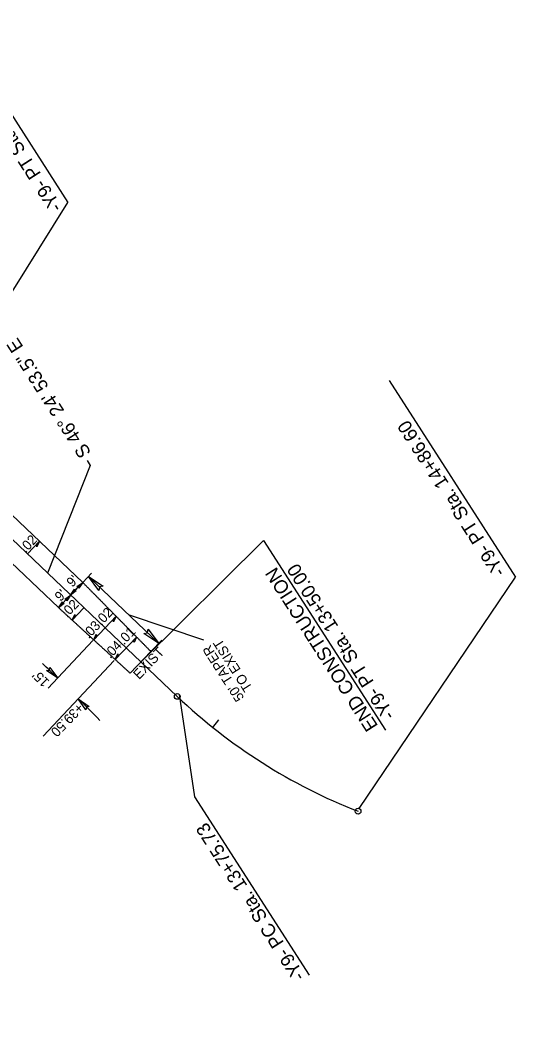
# Model space of a CAD drawing. Extents: x 472216 to 481979, y 489069 to 507339.
# Drawn here: x 477922 to 478177, y 499234 to 499760 of the extents above; entities that cross this region are included whole.
import ezdxf

# ---------------------------------------------------------------- set-up
doc = ezdxf.new("R2010")
doc.units = 0
for name, color, linetype in [('Old_Level_12', 7, 'Continuous'), ('Prop Drainage Structure Drop Inlet Grate 2 Narrow Slots and Sag Grates 840 24 CELL', 7, 'Continuous'), ('Prop Drainage Structure Drop Inlet Grate 2 Wide Slots and Sag Grates 840 22 Label', 7, 'Continuous'), ('Prop Drainage Structure Outlet Berm Ditch 850 10 CELL', 7, 'Continuous'), ('Prop Drainage Structure Pipe CSP 15in', 7, 'Continuous'), ('Prop Drainage Structure Pipe RCP 24in Class III Label', 7, 'Continuous'), ('Sheet Block Revision CELL', 7, 'Continuous'), ('Sheet North Arrow Point CELL', 7, 'Continuous'), ('Sheet PE Seal Cell', 7, 'Continuous'), ('Sheet Plan And Profile CELL', 7, 'Continuous')]:
    doc.layers.add(name, color=color, linetype=linetype)

msp = doc.modelspace()

# ---------------------------------------------------------------- linework, layer by layer
at = {"layer": 'Old_Level_12'}
for p, q in [((477886.3, 499759.89), (477946.38, 499666.24)), ((477868.26, 499541.74), (477946.38, 499666.24)), ((478111.58, 499574.58), (478176.63, 499473.18)), ((477956.27, 499533.34), (477957.91, 499530.79)), ((477957.91, 499530.79), (477935.93, 499475.33)), ((477983.99, 499429.59), (478047.06, 499492.06)), ((478047.06, 499492.06), (478109.66, 499394.48)), ((478096.18, 499354.14), (478176.63, 499473.18)), ((478003.68, 499412.92), (478011.49, 499360.14)), ((478011.49, 499360.14), (478070.43, 499268.27))]:
    msp.add_line(p, q, dxfattribs=at)
for centre in [(478002.62, 499411.86), (478095.61, 499352.75)]:
    msp.add_circle(centre, 1.5, dxfattribs=at)
at = {"layer": 'Prop Drainage Structure Drop Inlet Grate 2 Narrow Slots and Sag Grates 840 24 CELL'}
for points in [[(477931.73, 499491.77), (477930.4, 499488.9), (477930.14, 499490.09)], [(477948.57, 499451.13), (477949.9, 499454), (477950.16, 499452.81)], [(477971.18, 499453.12), (477969.85, 499450.25), (477969.59, 499451.44)], [(477959.64, 499441), (477960.97, 499443.87), (477961.22, 499442.68)], [(477981.71, 499442.43), (477980.38, 499439.56), (477980.13, 499440.75)], [(477970.7, 499430.87), (477972.03, 499433.74), (477972.29, 499432.55)]]:
    msp.add_lwpolyline(points, close=True, dxfattribs=at)
at = {"layer": 'Prop Drainage Structure Drop Inlet Grate 2 Wide Slots and Sag Grates 840 22 Label'}
for p, q in [((477931.73, 499491.77), (477925.52, 499485.24)), ((477954.65, 499457.51), (477948.57, 499451.13)), ((477971.18, 499453.13), (477959.63, 499440.99)), ((477981.72, 499442.44), (477970.7, 499430.86)), ((477936.18, 499416.02), (477959.26, 499440.6)), ((477933.66, 499391.43), (477970.18, 499430.31))]:
    msp.add_line(p, q, dxfattribs=at)
for points in [[(477937.05, 499426.8), (477941.13, 499421.3), (477935.39, 499425.12), (477936.84, 499425.39)], [(477955.64, 499405.03), (477951.66, 499410.6), (477957.33, 499406.68), (477955.87, 499406.43)]]:
    msp.add_lwpolyline(points, close=True, dxfattribs=at)
for centre, start, end in [((477309.74, 498765.97), 46.06594, 46.74821), ((477314.77, 498760.62), 44.59552, 45.57802)]:
    msp.add_arc(centre, 910, start, end, dxfattribs=at)
at = {"layer": 'Prop Drainage Structure Outlet Berm Ditch 850 10 CELL'}
for points in [[(477962.34, 499466.32), (477956.89, 499473.65), (477964.55, 499468.56), (477962.61, 499468.2)], [(477951.04, 499468.4), (477953.97, 499470.58), (477951.94, 499467.52), (477951.79, 499468.29)], [(477944.84, 499461.88), (477947.77, 499464.06), (477945.74, 499461), (477945.59, 499461.78)], [(477950.7, 499466.24), (477947.77, 499464.06), (477949.8, 499467.13), (477949.95, 499466.35)], [(477944.49, 499459.72), (477941.56, 499457.54), (477943.59, 499460.61), (477943.74, 499459.83)], [(477987.65, 499446.5), (477993.11, 499439.17), (477985.45, 499444.25), (477987.38, 499444.62)]]:
    msp.add_lwpolyline(points, close=True, dxfattribs=at)
at = {"layer": 'Prop Drainage Structure Pipe RCP 24in Class III Label'}
for p, q in [((477873.75, 499546.94), (477953.97, 499470.58)), ((477861.34, 499533.9), (477941.56, 499457.55)), ((477989.08, 499434.95), (477978.45, 499423.78))]:
    msp.add_line(p, q, dxfattribs=at)
for points in [[(477953.97, 499470.58), (477954.45, 499470.1), (477954.92, 499469.62), (477955.4, 499469.14), (477955.87, 499468.66), (477956.35, 499468.18), (477956.82, 499467.69), (477957.29, 499467.21), (477957.77, 499466.73), (477958.24, 499466.25), (477958.72, 499465.77), (477959.19, 499465.29), (477959.67, 499464.81), (477960.14, 499464.32), (477960.62, 499463.84), (477961.09, 499463.36), (477961.56, 499462.88), (477962.04, 499462.4), (477962.51, 499461.92), (477962.99, 499461.43), (477963.46, 499460.95), (477963.94, 499460.47), (477964.41, 499459.99), (477964.89, 499459.51), (477965.36, 499459.03), (477965.83, 499458.54), (477966.31, 499458.06), (477966.78, 499457.58), (477967.26, 499457.1), (477967.73, 499456.62), (477968.21, 499456.14), (477968.68, 499455.66), (477969.16, 499455.17), (477969.63, 499454.69), (477970.11, 499454.21), (477970.58, 499453.73), (477971.05, 499453.25), (477971.53, 499452.77), (477972, 499452.28), (477972.48, 499451.8), (477972.95, 499451.32), (477973.43, 499450.84), (477973.9, 499450.36), (477974.38, 499449.88), (477974.85, 499449.4), (477975.32, 499448.91), (477975.8, 499448.43), (477976.27, 499447.95), (477976.75, 499447.47), (477977.22, 499446.99), (477977.7, 499446.51), (477978.17, 499446.02), (477978.65, 499445.54), (477979.12, 499445.06), (477979.59, 499444.58), (477980.07, 499444.1), (477980.54, 499443.62), (477981.02, 499443.14), (477981.49, 499442.65), (477981.97, 499442.17), (477982.44, 499441.69), (477982.92, 499441.21), (477983.39, 499440.73), (477983.86, 499440.25), (477984.34, 499439.76), (477984.81, 499439.28), (477985.29, 499438.8), (477985.76, 499438.32), (477986.24, 499437.84), (477986.71, 499437.36), (477987.19, 499436.88), (477987.66, 499436.39), (477988.14, 499435.91), (477989.08, 499434.95)], [(477941.56, 499457.55), (477942.06, 499457.09), (477942.56, 499456.63), (477943.06, 499456.18), (477943.56, 499455.72), (477944.06, 499455.26), (477944.55, 499454.81), (477945.05, 499454.35), (477945.55, 499453.89), (477946.05, 499453.44), (477946.55, 499452.98), (477947.05, 499452.53), (477947.55, 499452.07), (477948.04, 499451.61), (477948.54, 499451.16), (477949.04, 499450.7), (477949.54, 499450.24), (477950.04, 499449.79), (477950.54, 499449.33), (477951.03, 499448.87), (477951.53, 499448.42), (477952.03, 499447.96), (477952.53, 499447.51), (477953.03, 499447.05), (477953.53, 499446.59), (477954.03, 499446.14), (477954.52, 499445.68), (477955.02, 499445.22), (477955.52, 499444.77), (477956.02, 499444.31), (477956.52, 499443.86), (477957.02, 499443.4), (477957.51, 499442.94), (477958.01, 499442.49), (477958.51, 499442.03), (477959.01, 499441.57), (477959.51, 499441.12), (477960.01, 499440.66), (477960.51, 499440.2), (477961, 499439.75), (477961.5, 499439.29), (477962, 499438.84), (477962.5, 499438.38), (477963, 499437.92), (477963.5, 499437.47), (477963.99, 499437.01), (477964.49, 499436.55), (477964.99, 499436.1), (477965.49, 499435.64), (477965.99, 499435.18), (477966.49, 499434.73), (477966.99, 499434.27), (477967.48, 499433.82), (477967.98, 499433.36), (477968.48, 499432.9), (477968.98, 499432.45), (477969.48, 499431.99), (477969.98, 499431.53), (477970.47, 499431.08), (477970.97, 499430.62), (477971.47, 499430.17), (477971.97, 499429.71), (477972.47, 499429.25), (477972.97, 499428.8), (477973.47, 499428.34), (477973.96, 499427.88), (477974.46, 499427.43), (477974.96, 499426.97), (477975.46, 499426.51), (477975.96, 499426.06), (477976.46, 499425.6), (477976.95, 499425.15), (477977.45, 499424.69), (477978.45, 499423.78)]]:
    msp.add_spline(points, degree=3, dxfattribs=at)
at = {"layer": 'Sheet Block Revision CELL'}
for p, q in [((477958.43, 499475.26), (477953.97, 499470.58)), ((477993.11, 499439.17), (477956.89, 499473.65)), ((477953.97, 499470.58), (477941.56, 499457.55)), ((477977.91, 499453.91), (478016.13, 499440.91)), ((477994.64, 499440.79), (477989.08, 499434.95))]:
    msp.add_line(p, q, dxfattribs=at)
at = {"layer": 'Sheet North Arrow Point CELL'}
msp.add_line((477867.55, 499540.42), (478002.62, 499411.86), dxfattribs=at)
msp.add_line((477867.55, 499540.42), (478002.62, 499411.86), dxfattribs=at)
for centre, radius, start, end in [((478199.11, 499618.3), 285, 226.4149, 248.7051), ((478199.11, 499618.3), 285, 226.4149, 248.7051), ((476947.96, 498877.15), 1000, 3.2561, 24.00169)]:
    msp.add_arc(centre, radius, start, end, dxfattribs=at)
at = {"layer": 'Sheet PE Seal Cell'}
for p, q in [((477947.77, 499464.06), (477951.22, 499467.69)), ((478020.89, 499395.89), (478024.02, 499399.79))]:
    msp.add_line(p, q, dxfattribs=at)

# ---------------------------------------------------------------- texts
at = {"layer": 'Old_Level_12'}
for s, p in [('-Y9- PT Sta. 11+89.25', (477943.7, 499663.83)), ('-Y9- PT Sta. 14+86.60', (478171.75, 499476.1)), ('END CONSTRUCTION', (478106.12, 499396.69)), ('-Y9- PT Sta. 13+50.00', (478114.96, 499402.36)), ('-Y9- PC Sta. 13+75.73', (478068.69, 499267.99))]:
    msp.add_text(s, height=7, rotation=122.6818, dxfattribs=at).set_placement(p)
at = {"layer": 'Prop Drainage Structure Drop Inlet Grate 2 Narrow Slots and Sag Grates 840 24 CELL'}
for s, p in [('.02', (477924.6, 499485.39)), ('.02', (477945.98, 499452.13)), ('.02', (477963.55, 499447.98)), ('.03', (477957.11, 499441.22)), ('.01', (477975.18, 499438.06)), ('.04', (477968.16, 499431)), ('EXIST', (477983.04, 499420.29))]:
    msp.add_text(s, height=5, rotation=46.4211, dxfattribs=at).set_placement(p)
at = {"layer": 'Prop Drainage Structure Drop Inlet Grate 2 Wide Slots and Sag Grates 840 22 Label'}
for s, rotation, p in [("15'", 135.8936, (477937.25, 499419.68)), ('+39.50', 225.7915, (477951.57, 499408.85))]:
    msp.add_text(s, height=5, rotation=rotation, dxfattribs=at).set_placement(p)
at = {"layer": 'Prop Drainage Structure Pipe CSP 15in'}
for s, rotation, p in [("9'", 44.3752, (477948.58, 499467.74)), ("9'", 44.3752, (477942.5, 499460.4)), ("50' TAPER", 122.6818, (478037.24, 499411.17)), ('TO EXIST', 122.6818, (478041.49, 499416.29))]:
    msp.add_text(s, height=5, rotation=rotation, dxfattribs=at).set_placement(p)
at = {"layer": 'Sheet Plan And Profile CELL'}
msp.add_text('S 46%%d 24\' 53.5" E', height=7, rotation=122.6818, dxfattribs=at).set_placement((477958.55, 499537.41))

doc.saveas('drawing.dxf')
